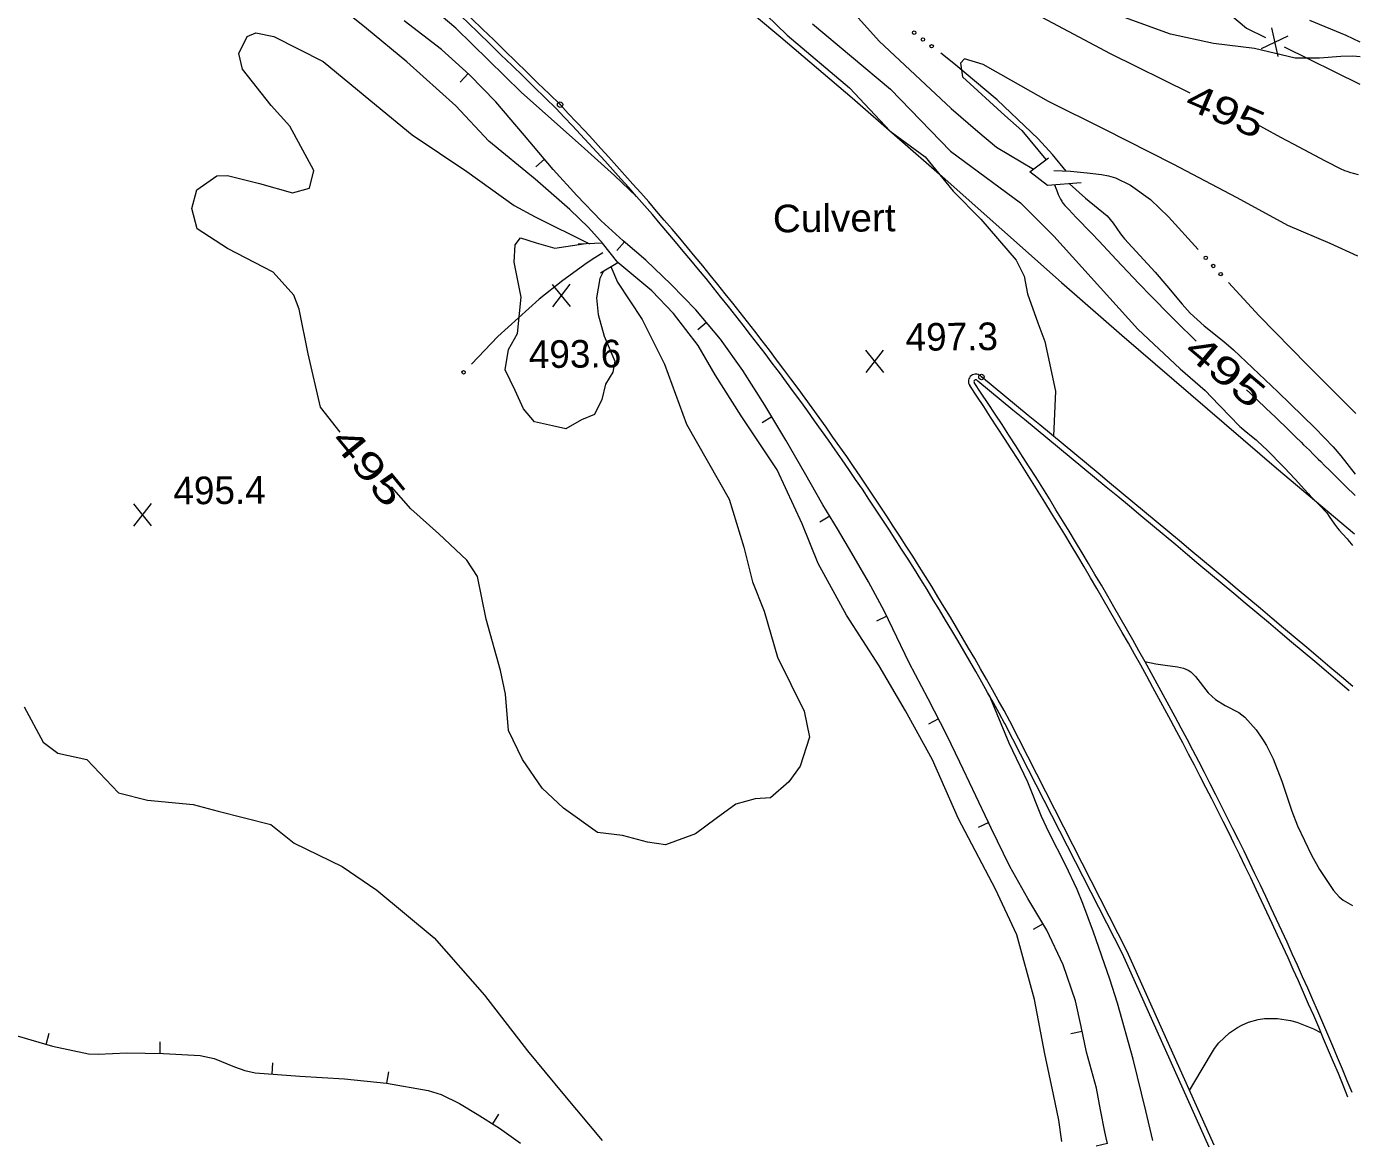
# Model space of a CAD drawing. Extents: x 2361284 to 2366480, y 6976556 to 6985346.
# Drawn here: x 2364847.8 to 2365079.6, y 6976565.9 to 6976760.7 of the extents above; entities that cross this region are included whole.
import ezdxf
from ezdxf.enums import TextEntityAlignment as Align

# ---------------------------------------------------------------- set-up
doc = ezdxf.new("R2010")
doc.units = 0
doc.header["$LTSCALE"] = 1.9
doc.header["$PDMODE"] = 32
doc.header["$PDSIZE"] = 0.95
for name, color, linetype, lineweight in [('12', 7, 'Continuous', 13), ('13', 7, 'Continuous', 13), ('21', 7, 'Continuous', 13), ('27', 7, 'Continuous', 13), ('3', 7, 'Continuous', 13), ('8', 7, 'Continuous', 13), ('9', 7, 'Continuous', 13)]:
    doc.layers.add(name, color=color, linetype=linetype, lineweight=lineweight)

msp = doc.modelspace()

# ---------------------------------------------------------------- linework, layer by layer
at = {"layer": '12'}
for p, q in [((2364942.308, 6976712.07), (2364939.191, 6976715.921)), ((2364939.228, 6976712.041), (2364942.271, 6976715.95)), ((2364996.779, 6976700.628), (2364993.662, 6976704.479)), ((2364993.699, 6976700.599), (2364996.742, 6976704.508)), ((2364869.486, 6976673.936), (2364866.369, 6976677.787)), ((2364866.406, 6976673.907), (2364869.449, 6976677.816))]:
    msp.add_line(p, q, dxfattribs=at)
for points in [[(2365050.034, 6976749.125), (2365036.199, 6976755.983), (2365023.464, 6976762.743), (2365010.175, 6976768.967), (2364997.735, 6976774.059), (2364985.857, 6976779.086), (2364982.353, 6976779.925), (2364980.595, 6976779.236), (2364979.542, 6976777.416), (2364982.217, 6976773.761), (2364989.76, 6976765.102), (2364995.986, 6976758.171), (2365008.469, 6976746.469), (2365013.137, 6976742.483), (2365016.362, 6976739.773), (2365022.828, 6976735.965)], [(2364902.248, 6976690.226), (2364898.876, 6976694.594), (2364896.727, 6976703.835), (2364895.143, 6976711.579), (2364894.194, 6976714.067), (2364890.591, 6976718.066), (2364882.682, 6976722.161), (2364877.43, 6976725.552), (2364876.456, 6976729.123), (2364877.355, 6976732.372), (2364880.802, 6976734.784), (2364882.652, 6976734.833), (2364888.235, 6976733.456), (2364894.001, 6976731.81), (2364896.943, 6976732.648), (2364897.675, 6976735.715), (2364893.49, 6976743.435), (2364890.256, 6976747.015), (2364885.316, 6976753.329), (2364884.66, 6976756.073), (2364886.092, 6976759.016), (2364887.612, 6976759.666), (2364890.722, 6976758.99), (2364899.325, 6976754.662), (2364908.557, 6976746.999), (2364914.806, 6976741.918), (2364924.268, 6976735.538), (2364932.543, 6976729.637), (2364936.183, 6976727.631), (2364945.608, 6976722.98)], [(2365079.331, 6976734.963), (2365078.433, 6976735.184), (2365077.99, 6976735.303), (2365077.337, 6976735.508), (2365076.911, 6976735.668), (2365076.702, 6976735.758), (2365076.392, 6976735.905), (2365073.59, 6976737.344), (2365071.733, 6976738.313), (2365068.03, 6976740.274), (2365065.819, 6976741.473), (2365062.871, 6976743.073), (2365061.386, 6976743.851)], [(2365026.465, 6976733.19), (2365026.891, 6976732.069), (2365027.117, 6976731.514), (2365027.368, 6976730.972), (2365027.505, 6976730.709), (2365027.705, 6976730.37), (2365027.812, 6976730.205), (2365027.984, 6976729.966), (2365028.269, 6976729.627), (2365028.922, 6976728.927), (2365030.24, 6976727.543), (2365032.891, 6976724.801), (2365034.209, 6976723.422), (2365037.193, 6976720.248), (2365041.173, 6976716.017), (2365043.18, 6976713.917), (2365044.042, 6976713.029), (2365045.782, 6976711.269), (2365047.539, 6976709.527), (2365051.084, 6976706.073)], [(2364949.336, 6976718.995), (2364950.492, 6976716.326), (2364954.774, 6976709.827), (2364958.678, 6976702.044), (2364962.506, 6976691.639), (2364969.921, 6976678.599), (2364972.441, 6976670.242), (2364973.968, 6976664.207), (2364975.967, 6976659.105), (2364978.313, 6976651.097), (2364982.933, 6976641.711), (2364983.885, 6976637.2), (2364982.233, 6976632.203), (2364980.279, 6976629.434), (2364977.075, 6976626.654), (2364974.427, 6976626.489), (2364971.025, 6976625.587), (2364967.649, 6976623.075), (2364964.014, 6976620.43), (2364958.822, 6976618.501), (2364955.688, 6976618.951), (2364951.356, 6976620.12), (2364947.031, 6976620.668), (2364941.11, 6976624.852), (2364937.387, 6976628.326), (2364933.959, 6976633.334), (2364931.542, 6976638.362), (2364931.022, 6976644.717), (2364930.143, 6976648.819), (2364927.648, 6976657.736), (2364926.117, 6976665.162), (2364924.301, 6976667.965), (2364919.425, 6976672.578), (2364914.574, 6976676.912), (2364911.167, 6976680.721)], [(2365059.836, 6976697.614), (2365060.437, 6976697.038), (2365060.838, 6976696.654), (2365061.642, 6976695.888), (2365063.252, 6976694.358), (2365064.055, 6976693.591), (2365064.856, 6976692.822), (2365065.255, 6976692.436), (2365066.759, 6976690.977), (2365067.76, 6976690.003), (2365068.427, 6976689.352), (2365069.315, 6976688.485), (2365069.759, 6976688.051), (2365070.757, 6976687.073), (2365071.421, 6976686.421), (2365072.307, 6976685.55), (2365072.749, 6976685.114), (2365073.412, 6976684.461), (2365074.296, 6976683.588), (2365074.737, 6976683.152), (2365076.06, 6976681.841), (2365076.941, 6976680.966), (2365077.528, 6976680.382), (2365078.31, 6976679.603), (2365078.701, 6976679.213)]]:
    msp.add_lwpolyline(points, dxfattribs=at)
at = {"layer": '13'}
for points in [[(2364953.77, 6976731.219), (2364949.986, 6976734.833), (2364944.721, 6976739.512), (2364933.756, 6976749.309), (2364922.371, 6976760.431), (2364911.451, 6976769.718), (2364897.896, 6976781.86), (2364884.549, 6976794.033), (2364865.368, 6976807.722), (2364854.027, 6976817.245), (2364839.663, 6976830.178), (2364827.694, 6976840.456), (2364815.53, 6976849.34), (2364801.902, 6976860.471), (2364792.145, 6976868.519), (2364782.717, 6976875.72), (2364771.717, 6976882.956)], [(2364947.978, 6976722.972), (2364945.421, 6976725.809), (2364942.181, 6976728.938), (2364936.18, 6976734.201), (2364928.108, 6976740.794), (2364922.369, 6976746.931), (2364913.835, 6976754.6), (2364906.82, 6976760.373), (2364899.443, 6976766.423), (2364890.041, 6976773.805), (2364882.957, 6976779.547), (2364872.923, 6976787.202), (2364863.402, 6976792.533), (2364855.487, 6976797.247), (2364844.686, 6976805.735)], [(2364970.83, 6976768.172), (2364980.005, 6976759.259), (2364990.823, 6976750.052), (2364997.895, 6976742.538), (2365003.997, 6976738.106), (2365008.825, 6976732.102), (2365013.642, 6976727.248), (2365019.799, 6976720.105), (2365021.155, 6976717.338), (2365021.775, 6976714.253), (2365023.533, 6976709.221), (2365024.753, 6976706.002), (2365026.615, 6976697.359), (2365026.28, 6976689.515)], [(2365079.586, 6976755.486), (2365078.345, 6976755.584), (2365076.226, 6976755.534), (2365072.537, 6976755.249), (2365068.288, 6976755.238), (2365061.212, 6976756.901), (2365054.073, 6976757.773), (2365046.636, 6976759.433), (2365036.091, 6976763.223)], [(2365079.622, 6976758.036), (2365077.161, 6976759.193), (2365070.866, 6976761.773)], [(2364984.407, 6976761.181), (2364997.915, 6976749.839), (2365008.399, 6976739.097), (2365020.534, 6976730.103), (2365026.339, 6976724.318), (2365040.945, 6976708.116), (2365048.289, 6976701.265), (2365052.646, 6976697.486)], [(2365079.166, 6976720.819), (2365074.404, 6976723.014), (2365066.995, 6976726.135), (2365058.208, 6976730.982), (2365047.081, 6976736.816), (2365035.084, 6976742.921), (2365025.427, 6976747.691), (2365014.026, 6976754.153), (2365010.807, 6976755.122), (2365010.134, 6976754.368), (2365010.456, 6976751.988), (2365017.84, 6976745.247), (2365020.755, 6976742.635), (2365024.963, 6976737.596)], [(2365029.033, 6976733.414), (2365031.868, 6976730.881), (2365035.587, 6976727.856), (2365036.666, 6976726.58), (2365037.931, 6976724.728), (2365038.625, 6976723.854), (2365043.94, 6976718.064), (2365045.971, 6976715.675), (2365048.652, 6976712.463), (2365050.068, 6976710.923), (2365052.492, 6976708.717), (2365055.902, 6976705.97), (2365057.55, 6976704.534), (2365065.279, 6976697.236), (2365071.746, 6976690.901), (2365074.911, 6976687.657), (2365076.26, 6976686.143), (2365078.746, 6976682.935)], [(2364948.043, 6976718.233), (2364947.426, 6976716.957), (2364946.838, 6976713.571), (2364947.105, 6976710.693), (2364948.151, 6976706.904), (2364950.042, 6976702.582), (2364949.681, 6976700.657), (2364948.42, 6976698.595), (2364947.746, 6976695.909), (2364946.491, 6976693.287), (2364944.239, 6976692.395), (2364941.503, 6976690.829), (2364939.168, 6976691.327), (2364936.061, 6976691.997), (2364934.119, 6976694.299), (2364932.669, 6976697.455), (2364930.926, 6976701.059), (2364931.553, 6976704.576), (2364933.085, 6976707.381), (2364933.715, 6976713.716), (2364932.497, 6976719.755), (2364932.713, 6976722.806), (2364933.637, 6976724.017), (2364936.325, 6976723.141), (2364939.614, 6976722.233), (2364944.549, 6976722.94)], [(2365027.725, 6976566.952), (2365027.2, 6976570.628), (2365026.288, 6976575.109), (2365024.791, 6976582.155), (2365022.951, 6976591.609), (2365019.913, 6976602.88), (2365016.179, 6976610.774), (2365009.783, 6976622.995), (2365005.254, 6976633.282), (2365000.543, 6976641.788), (2364995.968, 6976649.605), (2364990.314, 6976658.422), (2364985.379, 6976667.385), (2364982.563, 6976674.279), (2364978.213, 6976683.698), (2364971.994, 6976693.059), (2364967.436, 6976700.186), (2364964.487, 6976705.299), (2364960.223, 6976710.828), (2364956.426, 6976714.822), (2364950.56, 6976719.707)], [(2365052.646, 6976697.486), (2365055, 6976695.008), (2365057.22, 6976692.701), (2365058.343, 6976691.56), (2365058.701, 6976691.214), (2365058.948, 6976690.991), (2365059.453, 6976690.559), (2365061.003, 6976689.302), (2365061.506, 6976688.867), (2365061.751, 6976688.642), (2365063.398, 6976687.072), (2365064.213, 6976686.278), (2365065.423, 6976685.075), (2365066.615, 6976683.854), (2365067.203, 6976683.235), (2365068.344, 6976681.997), (2365069.85, 6976680.333), (2365070.608, 6976679.506), (2365070.919, 6976679.177), (2365071.554, 6976678.53), (2365072.835, 6976677.244), (2365073.455, 6976676.583), (2365073.725, 6976676.267), (2365073.896, 6976676.048), (2365074.221, 6976675.599), (2365075.15, 6976674.213), (2365075.475, 6976673.763), (2365075.645, 6976673.544), (2365075.926, 6976673.204), (2365076.511, 6976672.542), (2365077.307, 6976671.671), (2365077.7, 6976671.23), (2365078.08, 6976670.779), (2365078.264, 6976670.548)], [(2365042.164, 6976650.374), (2365044.088, 6976649.933), (2365045.693, 6976649.704), (2365047.848, 6976649.469), (2365048.904, 6976649.218), (2365049.684, 6976648.87), (2365050.153, 6976648.557), (2365050.993, 6976647.78), (2365053.192, 6976644.949), (2365054.417, 6976643.741), (2365056.108, 6976642.743), (2365058.476, 6976641.492), (2365059.537, 6976640.669), (2365061.508, 6976638.474), (2365062.629, 6976636.881), (2365063.3, 6976635.77), (2365064.476, 6976633.445), (2365065.965, 6976629.58), (2365067.699, 6976624.359), (2365068.707, 6976621.795), (2365071.15, 6976616.706), (2365072.539, 6976614.242), (2365074.944, 6976610.583), (2365075.917, 6976609.489), (2365076.659, 6976608.881), (2365078.249, 6976607.975)], [(2365043.526, 6976567.113), (2365042.356, 6976572.282), (2365040.111, 6976581.271), (2365037.398, 6976590.985), (2365036.083, 6976595.127), (2365033.231, 6976603.336), (2365031.373, 6976608.298), (2365030.369, 6976610.749), (2365028.368, 6976615.012), (2365025.516, 6976620.609), (2365024.188, 6976623.452), (2365021.792, 6976629.379), (2365018.587, 6976636.17), (2365015.068, 6976644.566)], [(2364847.328, 6976642.462), (2364850.656, 6976636.333), (2364853.184, 6976634.446), (2364858.205, 6976633.354), (2364863.731, 6976627.566), (2364868.793, 6976626.294), (2364876.692, 6976625.51), (2364881.052, 6976624.371), (2364890.194, 6976622.058), (2364894.265, 6976618.797), (2364902.595, 6976614.746), (2364908.624, 6976610.632), (2364918.583, 6976602.346), (2364927.359, 6976592.35), (2364934.83, 6976582.72), (2364940.961, 6976575.268), (2364947.84, 6976567.093)], [(2365049.952, 6976575.814), (2365051.93, 6976579.243), (2365054.254, 6976583.095), (2365055.014, 6976584.09), (2365056.898, 6976585.801), (2365058.278, 6976586.778), (2365059.009, 6976587.177), (2365060.191, 6976587.672), (2365061.866, 6976588.126), (2365062.988, 6976588.293), (2365065.225, 6976588.32), (2365067.487, 6976587.983), (2365068.611, 6976587.662), (2365071.457, 6976586.526), (2365072.809, 6976585.812)]]:
    msp.add_lwpolyline(points, dxfattribs=at)
at = {"layer": '21'}
for points in [[(2365028.472, 6976735.569), (2365026.135, 6976738.467), (2365023.618, 6976741.202), (2365016.474, 6976747.965), (2365008.974, 6976754.304), (2365006.676, 6976756.083)], [(2365026.321, 6976735.729), (2365029.232, 6976735.566), (2365032.136, 6976735.304), (2365034.609, 6976735.027), (2365035.841, 6976734.779), (2365037.055, 6976734.421), (2365039.686, 6976733.186), (2365043.171, 6976730.649), (2365046.279, 6976727.628), (2365051.402, 6976722.005)], [(2364947.933, 6976721.412), (2364946.561, 6976720.549), (2364945.21, 6976719.646), (2364940.978, 6976716.605), (2364936.888, 6976713.366), (2364929.681, 6976706.838), (2364925.106, 6976702.075)], [(2365056.708, 6976716.226), (2365062.044, 6976710.457), (2365070.395, 6976701.906), (2365078.856, 6976693.455)]]:
    msp.add_lwpolyline(points, dxfattribs=at)
for centre in [(2365002.064, 6976759.66), (2365003.582, 6976758.484), (2365005.099, 6976757.307), (2365052.754, 6976720.53), (2365054.048, 6976719.111), (2365055.35, 6976717.701), (2364923.719, 6976700.637)]:
    msp.add_circle(centre, 0.3, dxfattribs=at)
at = {"layer": '27'}
for p, q in [((2364924.496, 6976752.561), (2364923.15, 6976751.078)), ((2364937.807, 6976737.657), (2364936.279, 6976736.373)), ((2364951.705, 6976723.308), (2364950.39, 6976721.795)), ((2364965.939, 6976709.293), (2364964.421, 6976707.999)), ((2364977.326, 6976692.89), (2364975.615, 6976691.863)), ((2364987.391, 6976675.605), (2364985.68, 6976674.578)), ((2364997.286, 6976658.238), (2364995.494, 6976657.36)), ((2365006.306, 6976640.383), (2365004.535, 6976639.466)), ((2365015.009, 6976622.375), (2365013.207, 6976621.518)), ((2365024.476, 6976604.783), (2365022.755, 6976603.757)), ((2364851.135, 6976583.824), (2364851.697, 6976585.75)), ((2365031.255, 6976586.077), (2365029.297, 6976585.668)), ((2364870.952, 6976582.242), (2364870.983, 6976584.243)), ((2364890.437, 6976578.648), (2364890.578, 6976580.639)), ((2364910.373, 6976577.087), (2364910.714, 6976579.06)), ((2364928.792, 6976570.013), (2364929.866, 6976571.702)), ((2365035.67, 6976566.578), (2365033.725, 6976566.109))]:
    msp.add_line(p, q, dxfattribs=at)
for points in [[(2365035.67, 6976566.578), (2365035.421, 6976567.595), (2365035.191, 6976568.623), (2365034.465, 6976572.417), (2365033.729, 6976576.2), (2365032.899, 6976579.332), (2365032.019, 6976582.444), (2365031.087, 6976586.905), (2365030.123, 6976591.367), (2365027.963, 6976597.667), (2365025.116, 6976603.699), (2365021.843, 6976609.198), (2365018.671, 6976614.739), (2365015.468, 6976621.419), (2365012.274, 6976628.098), (2365010.019, 6976632.847), (2365007.753, 6976637.587), (2365004.503, 6976643.886), (2365001.183, 6976650.145), (2364999.041, 6976654.615), (2364996.878, 6976659.084), (2364994.129, 6976664.188), (2364991.241, 6976669.221), (2364988.711, 6976673.417), (2364986.182, 6976677.623), (2364982.968, 6976683.223), (2364979.764, 6976688.833), (2364976.106, 6976694.928), (2364972.299, 6976700.932), (2364968.417, 6976706.387), (2364964.078, 6976711.495), (2364959.816, 6976715.884), (2364955.396, 6976720.103), (2364951.484, 6976723.495), (2364947.631, 6976726.94), (2364943.388, 6976731.35), (2364939.294, 6976735.901), (2364934.318, 6976741.793), (2364929.323, 6976747.667), (2364924.748, 6976752.334), (2364919.906, 6976756.718), (2364913.407, 6976761.736)], [(2364846.142, 6976585.277), (2364852.278, 6976583.495), (2364858.532, 6976582.204), (2364860.193, 6976582.11), (2364865.171, 6976582.337), (2364871.562, 6976582.238), (2364877.946, 6976581.879), (2364880.381, 6976581.342), (2364883.915, 6976579.906), (2364885.681, 6976579.252), (2364887.515, 6976578.85), (2364895.27, 6976578.303), (2364903.046, 6976577.827), (2364910.323, 6976577.097), (2364917.545, 6976575.825), (2364919.813, 6976575.087)], [(2364919.813, 6976575.087), (2364923.018, 6976573.537), (2364926.106, 6976571.706), (2364929.939, 6976569.284), (2364933.613, 6976566.667)]]:
    msp.add_lwpolyline(points, dxfattribs=at)
at = {"layer": '3'}
for p, q in [((2364939.803, 6976746.491), (2364939.827, 6976746.466)), ((2365013.143, 6976699.085), (2365013, 6976699.23)), ((2365011.718, 6976698.319), (2365011.716, 6976698.317)), ((2365012.508, 6976698.865), (2365012.514, 6976698.851))]:
    msp.add_line(p, q, dxfattribs=at)
for points in [[(2364757.917, 6976953.378), (2364762.76, 6976947.834), (2364765.247, 6976945.129), (2364769.123, 6976941.203), (2364784.451, 6976926.688), (2364792.192, 6976919.528), (2364803.91, 6976908.912), (2364815.767, 6976898.452), (2364821.751, 6976893.282), (2364874.16, 6976848.558), (2364935.226, 6976795.645), (2364953.87, 6976779.839), (2364978.85, 6976758.907), (2364991.259, 6976748.346), (2365006.927, 6976734.64), (2365027.687, 6976716.215), (2365038.135, 6976707.08), (2365065.071, 6976683.995), (2365078.625, 6976672.552)], [(2365053.337, 6976565.926), (2365038.247, 6976599.534), (2365017.835, 6976639.563), (2365017.848, 6976639.541)], [(2365054.214, 6976566.314), (2365039.113, 6976599.952), (2365018.69, 6976640.001), (2365018.691, 6976640)]]:
    msp.add_lwpolyline(points, dxfattribs=at)
for centre, radius, start, end in [((2360305.373, 6972002.986), 6631.648, 45.66608, 47.15002), ((2360305.373, 6972002.986), 6632.608, 45.66608, 47.15002), ((2364572.239, 6976396.314), 507.668, 28.62698, 43.61227), ((2364572.239, 6976396.314), 508.628, 28.62698, 43.61227), ((2365012.76, 6976699.039), 1.266, 38.46167, 214.65377), ((2365012.76, 6976699.039), 0.306, 38.46163, 214.65374), ((2361391.895, 6972288.453), 5706.76, 49.76923, 50.61308), ((2361391.895, 6972288.453), 5707.72, 49.76923, 50.61308), ((2364435.696, 6976312.682), 693.191, 22.20661, 33.80162), ((2364435.696, 6976312.682), 694.151, 22.24364, 33.80163)]:
    msp.add_arc(centre, radius, start, end, dxfattribs=at)
for p in [(2364940.498, 6976747.153), (2365013.752, 6976699.827)]:
    msp.add_point(p, dxfattribs=at)
at = {"layer": '8'}
for points in [[(2365031.082, 6976733.594), (2365025.266, 6976733.078), (2365022.153, 6976735.449), (2365025.39, 6976737.92)], [(2364947.516, 6976717.928), (2364950.56, 6976719.707), (2364947.887, 6976723.081), (2364943.639, 6976722.901)]]:
    msp.add_lwpolyline(points, dxfattribs=at)
at = {"layer": '9'}
for p, q in [((2365065.315, 6976755.52), (2365064.218, 6976760.53)), ((2365062.452, 6976756.943), (2365067.091, 6976759.107)), ((2365066.369, 6976757.21), (2365079.512, 6976750.715))]:
    msp.add_line(p, q, dxfattribs=at)
msp.add_lwpolyline([(2365051.217, 6976767.756), (2365059.818, 6976760.438), (2365063.144, 6976758.8)], dxfattribs=at)

# ---------------------------------------------------------------- texts
at = {"layer": '12'}
for rotation, width, p in [(336.631, 1.3, (2365055.261, 6976743.879)), (320.003, 1.45, (2365054.676, 6976699.016)), (309.392, 1.45, (2364905.436, 6976682.732))]:
    msp.add_text(' 495 ', height=4.8, rotation=rotation, dxfattribs=dict(at, width=width)).set_placement(p, align=Align.CENTER)
for s, p in [('497.3', (2365000.588, 6976704.352)), ('493.6', (2364935.092, 6976701.359)), ('495.4', (2364873.295, 6976677.66))]:
    msp.add_text(s, height=4.799, rotation=0.545, dxfattribs=at).set_placement(p)
at = {"layer": '8', "width": 1.05}
msp.add_text('Culvert', height=4.799, rotation=0.545, dxfattribs=at).set_placement((2364977.511, 6976724.944))

doc.saveas('drawing.dxf')
